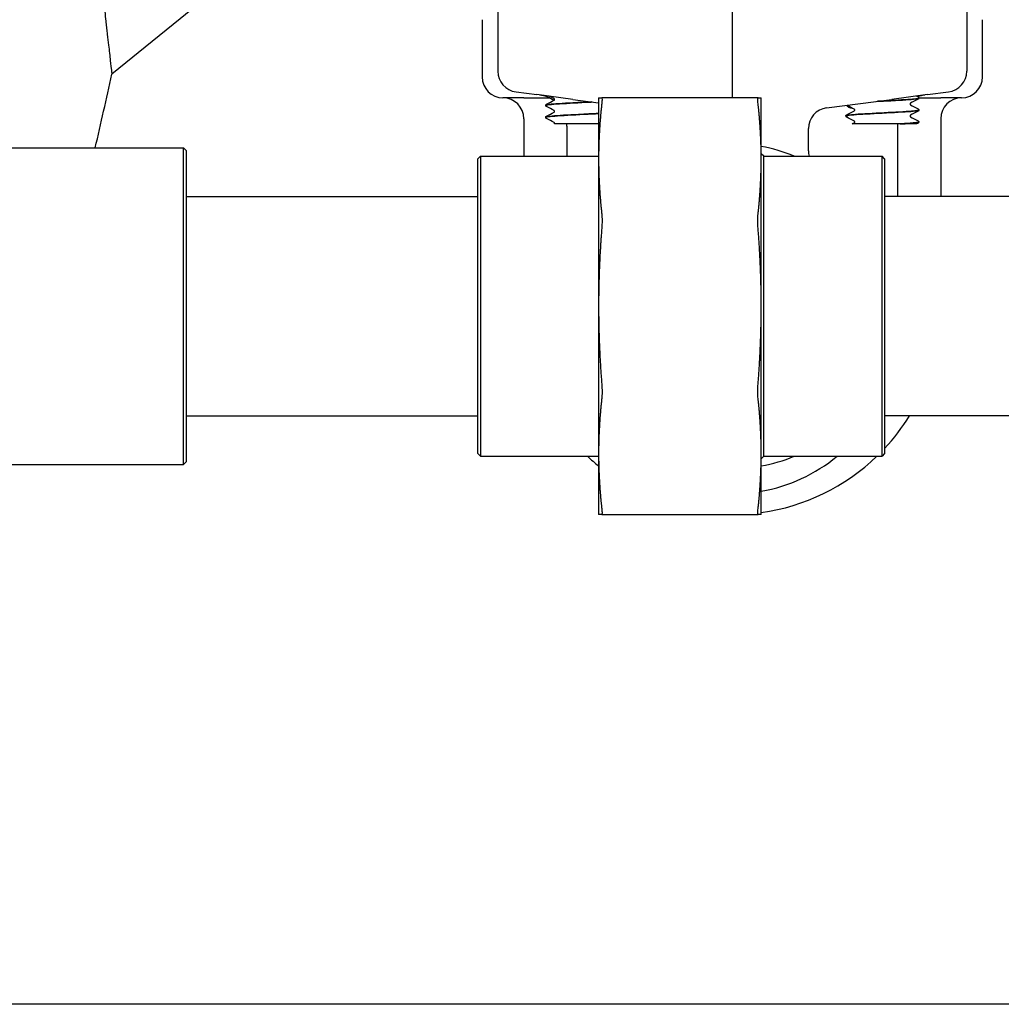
# Model space of a CAD drawing. Header units: inches. Extents: x 36 to 1719, y -84 to 1122.
# Tile 373 of 550: x 1035.84 to 1041.72, y 374.73 to 380.64. Entities that reach past the tile are written whole.
import ezdxf

# ---------------------------------------------------------------- set-up
doc = ezdxf.new("R2010")
doc.units = ezdxf.units.IN
doc.header["$LTSCALE"] = 48
doc.header["$MEASUREMENT"] = 0
doc.layers.add('Visible (ANSI)', color=7, linetype='Continuous', lineweight=30)

msp = doc.modelspace()

# ---------------------------------------------------------------- linework, layer by layer
at = {"layer": 'Visible (ANSI)'}
for p, q in [((1037.13737, 380.92193), (1036.38827, 380.3137)), ((1038.70202, 380.79693), (1038.70202, 380.33169)), ((1040.10827, 380.79693), (1040.10827, 380.17193)), ((1041.51452, 380.79693), (1041.51452, 380.33169)), ((1038.60827, 380.64068), (1038.60827, 380.29693)), ((1041.60827, 380.29693), (1041.60827, 380.64068)), ((1038.81181, 380.20747), (1038.93697, 380.191)), ((1039.15179, 380.16271), (1038.93697, 380.191)), ((1041.27958, 380.191), (1041.06476, 380.16271)), ((1041.27958, 380.191), (1041.40474, 380.20747)), ((1038.85827, 380.17193), (1038.73327, 380.17193)), ((1038.85827, 380.17193), (1039.01059, 380.17193)), ((1038.98952, 380.12671), (1038.98952, 380.12605)), ((1039.15179, 380.16271), (1039.30677, 380.14231)), ((1039.30677, 380.17193), (1039.30677, 379.80581)), ((1040.26314, 380.17193), (1039.3254, 380.17193)), ((1040.28177, 379.80581), (1040.28177, 380.17193)), ((1040.67374, 380.11124), (1041.06476, 380.16271)), ((1041.22688, 380.17193), (1041.35827, 380.17193)), ((1041.22702, 380.17078), (1041.22702, 380.17011)), ((1041.48327, 380.17193), (1041.35827, 380.17193)), ((1041.22702, 380.09928), (1041.22702, 380.09861)), ((1038.85827, 380.04693), (1038.85827, 379.82193)), ((1038.98952, 380.05521), (1038.98952, 380.05455)), ((1039.04294, 380.01568), (1039.04135, 380.01568)), ((1039.30677, 380.01568), (1039.04294, 380.01568)), ((1040.78952, 380.06353), (1040.78952, 380.06286)), ((1041.01052, 380.01568), (1040.82639, 380.01568)), ((1041.11454, 380.01568), (1041.01052, 380.01568)), ((1041.11454, 380.01568), (1041.12558, 380.01568)), ((1041.19626, 380.01568), (1041.12558, 380.01568)), ((1041.21347, 380.01568), (1041.19626, 380.01568)), ((1041.22702, 380.02778), (1041.22702, 380.02711)), ((1041.35827, 380.04693), (1041.35827, 379.57943)), ((1039.11702, 380.00286), (1039.11702, 379.82193)), ((1040.56505, 379.85401), (1040.56505, 379.98731)), ((1041.09952, 380.00286), (1041.09952, 379.57943)), ((1035.45768, 379.87193), (1036.81765, 379.87193)), ((1036.83327, 379.8563), (1036.81765, 379.87193)), ((1036.81765, 377.97193), (1036.81765, 379.87193)), ((1036.83327, 379.8563), (1036.83327, 377.98755)), ((1040.29677, 379.82193), (1040.28177, 379.83693)), ((1038.58327, 379.8063), (1038.5989, 379.82193)), ((1038.58327, 378.03755), (1038.58327, 379.8063)), ((1038.5989, 379.82193), (1038.5989, 378.02193)), ((1038.5989, 379.82193), (1039.30677, 379.82193)), ((1039.30677, 379.80581), (1039.30677, 378.92193)), ((1040.28177, 378.92193), (1040.28177, 379.80581)), ((1040.29677, 378.02193), (1040.29677, 379.82193)), ((1040.29677, 379.82193), (1041.00615, 379.82193)), ((1041.02177, 379.8063), (1041.00615, 379.82193)), ((1041.00615, 378.02193), (1041.00615, 379.82193)), ((1041.02177, 379.8063), (1041.02177, 378.03755)), ((1036.83327, 379.57943), (1038.58327, 379.57943)), ((1042.77177, 379.57943), (1041.02177, 379.57943)), ((1039.30677, 378.92193), (1039.30677, 378.03804)), ((1040.28177, 378.03804), (1040.28177, 378.92193)), ((1036.83327, 378.26443), (1038.58327, 378.26443)), ((1042.77177, 378.26443), (1041.02177, 378.26443)), ((1038.58327, 378.03755), (1038.5989, 378.02193)), ((1038.5989, 378.02193), (1039.30677, 378.02193)), ((1039.30677, 378.03804), (1039.30677, 377.67193)), ((1040.28177, 377.67193), (1040.28177, 378.03804)), ((1040.29677, 378.02193), (1040.28177, 378.00693)), ((1040.29677, 378.02193), (1041.00615, 378.02193)), ((1041.02177, 378.03755), (1041.00615, 378.02193)), ((1035.45768, 377.97193), (1036.81765, 377.97193)), ((1036.83327, 377.98755), (1036.81765, 377.97193)), ((1039.3254, 377.67193), (1040.26314, 377.67193)), ((1069.24768, 374.73443), (1032.74768, 374.73443))]:
    msp.add_line(p, q, dxfattribs=at)
for centre, radius, start, end in [((1038.73327, 380.29693), 0.125, 180, 270), ((1041.48327, 380.29693), 0.125, 270, 0), ((1038.92952, 380.00286), 0.1875, 54.852315, 82.5), ((1041.28702, 380.00286), 0.1875, 97.5, 110.64459), ((1038.73327, 380.04693), 0.125, 0, 90), ((1041.48327, 380.04693), 0.125, 90, 180), ((1040.69005, 379.98731), 0.125, 97.5, 180), ((1038.92952, 380.00286), 0.1875, 0, 3.920217), ((1041.28702, 380.00286), 0.1875, 176.079783, 180), ((1040.10827, 378.92193), 0.97375, 67.557314, 79.736398), ((1040.69005, 379.85401), 0.125, 180, 194.87323), ((1040.10827, 378.92193), 1.25, 316.953503, 328.264413), ((1040.10827, 378.92193), 1.25, 226.05448, 230.118641), ((1040.10827, 378.92193), 0.97375, 280.263602, 292.442686), ((1040.10827, 378.78818), 0.99125, 280.080493, 309.374691), ((1040.10827, 378.92193), 1.25, 277.978413, 313.94552)]:
    msp.add_arc(centre, radius, start, end, dxfattribs=at)
for centre, major_axis, start_param, end_param in [((1038.82813, 380.3314), (0.12504, -0.01646), 3.2713412, 4.712389), ((1041.38842, 380.3314), (-0.12504, -0.01646), 1.5707963, 3.0118441)]:
    msp.add_ellipse(centre, major_axis=major_axis, ratio=0.991106, start_param=start_param, end_param=end_param, dxfattribs=at)
for points, knots in [([(1035.91699, 386.75455), (1035.91827, 386.7111), (1035.91958, 386.66778), (1035.92093, 386.62459), (1035.92117, 386.6168), (1035.92141, 386.60902), (1035.92166, 386.60124), (1035.92321, 386.55198), (1035.9248, 386.5029), (1035.92644, 386.45399), (1035.92672, 386.44575), (1035.92699, 386.43751), (1035.92727, 386.42927), (1035.93083, 386.32422), (1035.93457, 386.22002), (1035.9385, 386.11682), (1035.93885, 386.10761), (1035.9392, 386.09841), (1035.93956, 386.08921), (1035.94134, 386.04273), (1035.94317, 385.99646), (1035.94502, 385.9504), (1035.94541, 385.94074), (1035.9458, 385.93108), (1035.9462, 385.92143), (1035.95256, 385.76518), (1035.95932, 385.61145), (1035.9664, 385.46066), (1035.9669, 385.45004), (1035.9674, 385.43943), (1035.9679, 385.42884), (1035.97248, 385.33222), (1035.9772, 385.23683), (1035.98203, 385.14277), (1035.98258, 385.13205), (1035.98313, 385.12135), (1035.98368, 385.11066), (1035.98805, 385.02625), (1035.99251, 384.94293), (1035.99704, 384.86076), (1035.99826, 384.83865), (1035.99948, 384.81663), (1036.00071, 384.79469), (1036.00551, 384.70907), (1036.01041, 384.62433), (1036.0154, 384.54054), (1036.01603, 384.52998), (1036.01666, 384.51943), (1036.01729, 384.5089), (1036.02241, 384.42356), (1036.0276, 384.33939), (1036.03286, 384.25646), (1036.03353, 384.24579), (1036.03421, 384.23514), (1036.03489, 384.22451), (1036.04615, 384.04807), (1036.05769, 383.87732), (1036.06933, 383.7128), (1036.07008, 383.70228), (1036.07082, 383.69179), (1036.07157, 383.68132), (1036.07707, 383.60408), (1036.08259, 383.52823), (1036.08813, 383.45381), (1036.08888, 383.44367), (1036.08963, 383.43356), (1036.09039, 383.42348), (1036.09708, 383.33387), (1036.10379, 383.24637), (1036.11047, 383.16104), (1036.11573, 383.09388), (1036.12099, 383.02782), (1036.12625, 382.96288), (1036.12696, 382.95412), (1036.12767, 382.94539), (1036.12838, 382.93668), (1036.13406, 382.86691), (1036.13972, 382.79846), (1036.14537, 382.73139), (1036.14606, 382.72319), (1036.14675, 382.71502), (1036.14744, 382.70686), (1036.15392, 382.63008), (1036.16037, 382.55513), (1036.16677, 382.48206), (1036.17228, 382.41911), (1036.17775, 382.35755), (1036.18316, 382.29746), (1036.18382, 382.29011), (1036.18448, 382.28278), (1036.18514, 382.27548), (1036.18611, 382.26478), (1036.18707, 382.25412), (1036.18804, 382.24351), (1036.19261, 382.19307), (1036.19715, 382.14369), (1036.20163, 382.09539), (1036.20226, 382.08854), (1036.2029, 382.08172), (1036.20353, 382.07493), (1036.20908, 382.0153), (1036.21455, 381.95731), (1036.21992, 381.90099), (1036.22536, 381.84395), (1036.23072, 381.78843), (1036.23599, 381.73443), (1036.23654, 381.72883), (1036.23709, 381.72323), (1036.23763, 381.71766), (1036.24243, 381.66862), (1036.24715, 381.62087), (1036.25179, 381.57442), (1036.2523, 381.56935), (1036.2528, 381.5643), (1036.25331, 381.55926), (1036.26314, 381.46089), (1036.27259, 381.36841), (1036.28156, 381.28193), (1036.28198, 381.27786), (1036.2824, 381.27381), (1036.28282, 381.26977), (1036.28712, 381.22834), (1036.29132, 381.1883), (1036.2954, 381.14966), (1036.29577, 381.14609), (1036.29615, 381.14254), (1036.29652, 381.139), (1036.30112, 381.09545), (1036.30557, 381.0537), (1036.30986, 381.01374), (1036.31358, 380.97904), (1036.31719, 380.94563), (1036.32068, 380.91352), (1036.32096, 380.91097), (1036.32124, 380.90843), (1036.32151, 380.9059), (1036.32515, 380.87244), (1036.32866, 380.84041), (1036.33203, 380.80981), (1036.33226, 380.80771), (1036.33249, 380.80561), (1036.33272, 380.80351), (1036.3346, 380.78648), (1036.33643, 380.76989), (1036.33822, 380.75375), (1036.3431, 380.70966), (1036.34766, 380.66892), (1036.35186, 380.63151), (1036.35202, 380.63015), (1036.35217, 380.62879), (1036.35232, 380.62743), (1036.35513, 380.60246), (1036.35778, 380.57899), (1036.36027, 380.55703), (1036.36039, 380.55597), (1036.36051, 380.55491), (1036.36063, 380.55386), (1036.36333, 380.53008), (1036.36584, 380.5081), (1036.36815, 380.4879), (1036.37012, 380.47067), (1036.37195, 380.45473), (1036.37363, 380.44006), (1036.3737, 380.4395), (1036.37376, 380.43893), (1036.37383, 380.43837), (1036.37558, 380.42308), (1036.37718, 380.40921), (1036.37863, 380.39674), (1036.37867, 380.39636), (1036.37871, 380.39599), (1036.37876, 380.39561), (1036.38169, 380.37027), (1036.38395, 380.35081), (1036.38553, 380.33723), (1036.38554, 380.33712), (1036.38555, 380.33701), (1036.38556, 380.33691), (1036.38635, 380.33017), (1036.38696, 380.32489), (1036.38741, 380.32109), (1036.38741, 380.32106), (1036.38741, 380.32102), (1036.38742, 380.32099), (1036.38798, 380.31614), (1036.38827, 380.31372), (1036.38827, 380.3137), (1036.38827, 380.3137), (1036.38827, 380.3137), (1036.38827, 380.3137)], [0, 0, 0, 0, 0.00222404, 0.00222404, 0.00222404, 0.00262494, 0.00262494, 0.00262494, 0.00516414, 0.00516414, 0.00516414, 0.00559228, 0.00559228, 0.00559228, 0.01105399, 0.01105399, 0.01105399, 0.01154154, 0.01154154, 0.01154154, 0.01400558, 0.01400558, 0.01400558, 0.0145227, 0.0145227, 0.0145227, 0.02289827, 0.02289827, 0.02289827, 0.0234883, 0.0234883, 0.0234883, 0.02886948, 0.02886948, 0.02886948, 0.02948273, 0.02948273, 0.02948273, 0.03432686, 0.03432686, 0.03432686, 0.03562987, 0.03562987, 0.03562987, 0.0407157, 0.0407157, 0.0407157, 0.04135694, 0.04135694, 0.04135694, 0.04655522, 0.04655522, 0.04655522, 0.04722404, 0.04722404, 0.04722404, 0.05832633, 0.05832633, 0.05832633, 0.05903599, 0.05903599, 0.05903599, 0.06427358, 0.06427358, 0.06427358, 0.06498699, 0.06498699, 0.06498699, 0.07132728, 0.07132728, 0.07132728, 0.076317, 0.076317, 0.076317, 0.07698963, 0.07698963, 0.07698963, 0.0823757, 0.0823757, 0.0823757, 0.08303398, 0.08303398, 0.08303398, 0.08923036, 0.08923036, 0.08923036, 0.0945686, 0.0945686, 0.0945686, 0.09522135, 0.09522135, 0.09522135, 0.09617792, 0.09617792, 0.09617792, 0.1007246, 0.1007246, 0.1007246, 0.10136847, 0.10136847, 0.10136847, 0.10701599, 0.10701599, 0.10701599, 0.11273504, 0.11273504, 0.11273504, 0.1133292, 0.1133292, 0.1133292, 0.11855404, 0.11855404, 0.11855404, 0.1191243, 0.1191243, 0.1191243, 0.13025648, 0.13025648, 0.13025648, 0.1307799, 0.1307799, 0.1307799, 0.13614787, 0.13614787, 0.13614787, 0.13664284, 0.13664284, 0.13664284, 0.14273309, 0.14273309, 0.14273309, 0.14802208, 0.14802208, 0.14802208, 0.1484415, 0.1484415, 0.1484415, 0.15398722, 0.15398722, 0.15398722, 0.15436906, 0.15436906, 0.15436906, 0.15747676, 0.15747676, 0.15747676, 0.16596825, 0.16596825, 0.16596825, 0.16627765, 0.16627765, 0.16627765, 0.17198405, 0.17198405, 0.17198405, 0.17225999, 0.17225999, 0.17225999, 0.17847885, 0.17847885, 0.17847885, 0.18378079, 0.18378079, 0.18378079, 0.18398582, 0.18398582, 0.18398582, 0.18954947, 0.18954947, 0.18954947, 0.189717, 0.189717, 0.189717, 0.20110234, 0.20110234, 0.20110234, 0.20119313, 0.20119313, 0.20119313, 0.20688466, 0.20688466, 0.20688466, 0.206936, 0.206936, 0.206936, 0.21424008, 0.21424008, 0.21424008, 0.21425847, 0.21425847, 0.21425847, 0.21425847]), ([(1038.98953, 380.12602), (1038.98952, 380.1261), (1038.98953, 380.12619), (1038.98957, 380.12627), (1038.99083, 380.12962), (1039.02219, 380.13297), (1039.07271, 380.13632), (1039.12322, 380.13966), (1039.19189, 380.14301), (1039.25477, 380.14636), (1039.25985, 380.14663), (1039.26488, 380.1469), (1039.26985, 380.14717)], [9.7231366, 9.7231366, 9.7231366, 9.7231366, 9.7450261, 9.7450261, 9.7450261, 10.627867, 10.627867, 10.627867, 11.5104388, 11.5104388, 11.5104388, 11.5816775, 11.5816775, 11.5816775, 11.5816775]), ([(1038.98952, 380.12674), (1038.98959, 380.1282), (1038.99013, 380.12957), (1038.99138, 380.13144), (1038.99205, 380.13205), (1038.9932, 380.13295), (1038.99373, 380.13326), (1038.99423, 380.13352)], [0, 0, 0, 0, 0.020588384, 0.020588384, 0.04017257, 0.04017257, 0.058516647, 0.058516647, 0.058516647, 0.058516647]), ([(1039.2662, 380.14764), (1039.2294, 380.14566), (1039.19002, 380.14367), (1039.1531, 380.14169), (1039.09124, 380.13836), (1039.03745, 380.13504), (1039.01028, 380.13171), (1038.99666, 380.13005), (1038.98985, 380.12838), (1038.98985, 380.12671)], [-17.847757, -17.847757, -17.847757, -17.847757, -17.3244424, -17.3244424, -17.3244424, -16.4477493, -16.4477493, -16.4477493, -16.0086385, -16.0086385, -16.0086385, -16.0086385]), ([(1039.04248, 380.16213), (1039.04248, 380.16352), (1039.04191, 380.16481), (1039.04098, 380.16609), (1039.04063, 380.16637), (1039.04031, 380.1666), (1039.04025, 380.16663), (1039.04025, 380.16663)], [0, 0, 0, 0, 0.022828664, 0.022828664, 0.041633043, 0.041633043, 0.054614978, 0.054614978, 0.054614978, 0.054614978]), ([(1039.04025, 380.15763), (1039.04025, 380.15763), (1039.04049, 380.15773), (1039.04125, 380.15852), (1039.04161, 380.15898), (1039.04224, 380.16031), (1039.04248, 380.16121), (1039.04248, 380.16213)], [0.002645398, 0.002645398, 0.002645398, 0.002645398, 0.027589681, 0.027589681, 0.042171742, 0.042171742, 0.057287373, 0.057287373, 0.057287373, 0.057287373]), ([(1039.3254, 380.17193), (1039.32669, 380.17193), (1039.32732, 380.16846), (1039.32732, 380.15637), (1039.32669, 380.14707), (1039.3254, 380.13532)], [1.29972856, 1.29972856, 1.29972856, 1.29972856, 1.42007803, 1.42007803, 1.54042751, 1.54042751, 1.54042751, 1.54042751]), ([(1040.26314, 380.13532), (1040.26186, 380.14707), (1040.26122, 380.15637), (1040.26122, 380.16846), (1040.26186, 380.17193), (1040.26314, 380.17193)], [0.39703999, 0.39703999, 0.39703999, 0.39703999, 0.51738947, 0.51738947, 0.63773894, 0.63773894, 0.63773894, 0.63773894]), ([(1040.83603, 380.10566), (1040.82933, 380.10626), (1040.82346, 380.10759), (1040.80952, 380.11239), (1040.80326, 380.11666), (1040.79608, 380.12418), (1040.79567, 380.12729), (1040.79877, 380.1277)], [0.62745576, 0.62745576, 0.62745576, 0.62745576, 0.71949334, 0.71949334, 0.88239765, 0.88239765, 1.0591032, 1.0591032, 1.0591032, 1.0591032]), ([(1040.96997, 380.15023), (1041.00888, 380.15229), (1041.04962, 380.15434), (1041.08652, 380.1564), (1041.14658, 380.15974), (1041.1953, 380.16309), (1041.21571, 380.16644), (1041.22319, 380.16766), (1041.22681, 380.16889), (1041.22673, 380.17011)], [11.8508018, 11.8508018, 11.8508018, 11.8508018, 12.3927441, 12.3927441, 12.3927441, 13.2747852, 13.2747852, 13.2747852, 13.5977343, 13.5977343, 13.5977343, 13.5977343]), ([(1041.22699, 380.17081), (1041.2269, 380.16777), (1041.20279, 380.16474), (1041.16104, 380.1617), (1041.1151, 380.15836), (1041.04869, 380.15502), (1040.98486, 380.15168), (1040.98271, 380.15157), (1040.98055, 380.15146), (1040.97841, 380.15135)], [-19.8832362, -19.8832362, -19.8832362, -19.8832362, -19.0832549, -19.0832549, -19.0832549, -18.2028952, -18.2028952, -18.2028952, -18.173161, -18.173161, -18.173161, -18.173161]), ([(1041.17629, 380.13919), (1041.17629, 380.13919), (1041.17606, 380.1391), (1041.1753, 380.1383), (1041.17493, 380.13785), (1041.1743, 380.13652), (1041.17407, 380.13561), (1041.17407, 380.1347)], [0.002645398, 0.002645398, 0.002645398, 0.002645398, 0.027589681, 0.027589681, 0.042171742, 0.042171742, 0.057287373, 0.057287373, 0.057287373, 0.057287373]), ([(1041.17407, 380.1347), (1041.17407, 380.13331), (1041.17463, 380.13202), (1041.17557, 380.13073), (1041.17592, 380.13046), (1041.17624, 380.13023), (1041.17629, 380.1302), (1041.17629, 380.1302)], [0, 0, 0, 0, 0.022828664, 0.022828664, 0.041633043, 0.041633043, 0.054614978, 0.054614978, 0.054614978, 0.054614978]), ([(1041.22232, 380.17759), (1041.2231, 380.17718), (1041.22394, 380.17668), (1041.22534, 380.17523), (1041.22584, 380.17459), (1041.22667, 380.17294), (1041.22697, 380.17189), (1041.22702, 380.17081)], [0, 0, 0, 0, 0.028459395, 0.028459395, 0.043235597, 0.043235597, 0.058545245, 0.058545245, 0.058545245, 0.058545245]), ([(1041.22702, 380.17008), (1041.22696, 380.16863), (1041.22641, 380.16726), (1041.22517, 380.16538), (1041.2245, 380.16477), (1041.22334, 380.16388), (1041.22282, 380.16357), (1041.22232, 380.16331)], [0, 0, 0, 0, 0.020588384, 0.020588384, 0.04017257, 0.04017257, 0.058516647, 0.058516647, 0.058516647, 0.058516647]), ([(1038.99423, 380.11924), (1038.99345, 380.11965), (1038.9926, 380.12015), (1038.99121, 380.1216), (1038.99071, 380.12223), (1038.98988, 380.12389), (1038.98957, 380.12494), (1038.98952, 380.12602)], [0, 0, 0, 0, 0.028459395, 0.028459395, 0.043235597, 0.043235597, 0.058545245, 0.058545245, 0.058545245, 0.058545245]), ([(1038.98955, 380.05452), (1038.98952, 380.05479), (1038.98968, 380.05505), (1038.99003, 380.05532), (1038.99435, 380.05862), (1039.02782, 380.06193), (1039.07905, 380.06523), (1039.13259, 380.06868), (1039.2045, 380.07213), (1039.2683, 380.07558), (1039.28156, 380.0763), (1039.29441, 380.07702), (1039.30667, 380.07774)], [3.4399513, 3.4399513, 3.4399513, 3.4399513, 3.5103246, 3.5103246, 3.5103246, 4.381086, 4.381086, 4.381086, 5.2910547, 5.2910547, 5.2910547, 5.4801495, 5.4801495, 5.4801495, 5.4801495]), ([(1039.30667, 380.07841), (1039.26971, 380.07625), (1039.22757, 380.0741), (1039.18643, 380.07195), (1039.12298, 380.06863), (1039.06307, 380.06532), (1039.02727, 380.062), (1039.00285, 380.05974), (1038.98995, 380.05748), (1038.98976, 380.05521)], [-11.7633348, -11.7633348, -11.7633348, -11.7633348, -11.1962178, -11.1962178, -11.1962178, -10.321672, -10.321672, -10.321672, -9.7254532, -9.7254532, -9.7254532, -9.7254532]), ([(1039.04248, 380.09063), (1039.04248, 380.09202), (1039.04191, 380.09331), (1039.04098, 380.09459), (1039.04063, 380.09487), (1039.04031, 380.0951), (1039.04025, 380.09513), (1039.04025, 380.09513)], [0, 0, 0, 0, 0.022828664, 0.022828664, 0.041633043, 0.041633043, 0.054614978, 0.054614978, 0.054614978, 0.054614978]), ([(1039.04025, 380.08613), (1039.04025, 380.08613), (1039.04049, 380.08623), (1039.04125, 380.08702), (1039.04161, 380.08748), (1039.04224, 380.08881), (1039.04248, 380.08971), (1039.04248, 380.09063)], [0.002645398, 0.002645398, 0.002645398, 0.002645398, 0.027589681, 0.027589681, 0.042171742, 0.042171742, 0.057287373, 0.057287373, 0.057287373, 0.057287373]), ([(1040.78952, 380.06356), (1040.78959, 380.06501), (1040.79013, 380.06638), (1040.79138, 380.06826), (1040.79205, 380.06887), (1040.7932, 380.06976), (1040.79373, 380.07007), (1040.79423, 380.07034)], [0, 0, 0, 0, 0.020588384, 0.020588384, 0.04017257, 0.04017257, 0.058516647, 0.058516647, 0.058516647, 0.058516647]), ([(1040.78969, 380.06283), (1040.78958, 380.06363), (1040.79107, 380.06443), (1040.79424, 380.06523), (1040.80795, 380.06868), (1040.85293, 380.07213), (1040.91259, 380.07558), (1040.9718, 380.07901), (1041.04418, 380.08243), (1041.10345, 380.08586), (1041.16227, 380.08926), (1041.20696, 380.09265), (1041.22152, 380.09605), (1041.22517, 380.09691), (1041.22691, 380.09776), (1041.22683, 380.09861)], [4.1706398, 4.1706398, 4.1706398, 4.1706398, 4.381086, 4.381086, 4.381086, 5.2910547, 5.2910547, 5.2910547, 6.1939142, 6.1939142, 6.1939142, 7.0897201, 7.0897201, 7.0897201, 7.314549, 7.314549, 7.314549, 7.314549]), ([(1041.22683, 380.09931), (1041.22671, 380.09686), (1041.2116, 380.09442), (1041.18347, 380.09197), (1041.14497, 380.08863), (1041.08279, 380.08529), (1041.01857, 380.08194), (1040.95464, 380.07861), (1040.88991, 380.07528), (1040.84674, 380.07195), (1040.81035, 380.06914), (1040.78987, 380.06634), (1040.78961, 380.06353)], [-13.6000509, -13.6000509, -13.6000509, -13.6000509, -12.9557305, -12.9557305, -12.9557305, -12.0740419, -12.0740419, -12.0740419, -11.1962178, -11.1962178, -11.1962178, -10.4561417, -10.4561417, -10.4561417, -10.4561417]), ([(1040.84248, 380.09895), (1040.84248, 380.10033), (1040.84191, 380.10162), (1040.84098, 380.10291), (1040.84063, 380.10318), (1040.84031, 380.10341), (1040.84025, 380.10344), (1040.84025, 380.10344)], [0, 0, 0, 0, 0.022828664, 0.022828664, 0.041633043, 0.041633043, 0.054614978, 0.054614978, 0.054614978, 0.054614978]), ([(1040.84025, 380.09445), (1040.84025, 380.09445), (1040.84049, 380.09454), (1040.84125, 380.09534), (1040.84161, 380.09579), (1040.84224, 380.09712), (1040.84248, 380.09803), (1040.84248, 380.09895)], [0.002645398, 0.002645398, 0.002645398, 0.002645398, 0.027589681, 0.027589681, 0.042171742, 0.042171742, 0.057287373, 0.057287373, 0.057287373, 0.057287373]), ([(1041.17629, 380.06769), (1041.17629, 380.06769), (1041.17606, 380.0676), (1041.1753, 380.0668), (1041.17493, 380.06635), (1041.1743, 380.06502), (1041.17407, 380.06411), (1041.17407, 380.0632)], [0.002645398, 0.002645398, 0.002645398, 0.002645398, 0.027589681, 0.027589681, 0.042171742, 0.042171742, 0.057287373, 0.057287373, 0.057287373, 0.057287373]), ([(1041.22232, 380.10609), (1041.2231, 380.10568), (1041.22394, 380.10518), (1041.22534, 380.10373), (1041.22584, 380.10309), (1041.22667, 380.10144), (1041.22697, 380.10039), (1041.22702, 380.09931)], [0, 0, 0, 0, 0.028459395, 0.028459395, 0.043235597, 0.043235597, 0.058545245, 0.058545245, 0.058545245, 0.058545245]), ([(1041.22702, 380.09858), (1041.22696, 380.09713), (1041.22641, 380.09576), (1041.22517, 380.09388), (1041.2245, 380.09327), (1041.22334, 380.09238), (1041.22282, 380.09207), (1041.22232, 380.09181)], [0, 0, 0, 0, 0.020588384, 0.020588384, 0.04017257, 0.04017257, 0.058516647, 0.058516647, 0.058516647, 0.058516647]), ([(1038.98952, 380.05524), (1038.98959, 380.0567), (1038.99013, 380.05807), (1038.99138, 380.05994), (1038.99205, 380.06055), (1038.9932, 380.06145), (1038.99373, 380.06176), (1038.99423, 380.06202)], [0, 0, 0, 0, 0.020588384, 0.020588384, 0.04017257, 0.04017257, 0.058516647, 0.058516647, 0.058516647, 0.058516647]), ([(1038.99423, 380.04774), (1038.99345, 380.04815), (1038.9926, 380.04865), (1038.99121, 380.0501), (1038.99071, 380.05073), (1038.98988, 380.05239), (1038.98957, 380.05344), (1038.98952, 380.05452)], [0, 0, 0, 0, 0.028459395, 0.028459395, 0.043235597, 0.043235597, 0.058545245, 0.058545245, 0.058545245, 0.058545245]), ([(1039.04248, 380.01913), (1039.04248, 380.02052), (1039.04191, 380.02181), (1039.04098, 380.02309), (1039.04063, 380.02337), (1039.04031, 380.0236), (1039.04025, 380.02363), (1039.04025, 380.02363)], [0, 0, 0, 0, 0.022828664, 0.022828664, 0.041633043, 0.041633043, 0.054614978, 0.054614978, 0.054614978, 0.054614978]), ([(1039.04135, 380.01568), (1039.04161, 380.01602), (1039.04189, 380.01649), (1039.04233, 380.01768), (1039.04248, 380.0184), (1039.04248, 380.01913)], [0, 0, 0, 0, 0.011695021, 0.011695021, 0.023686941, 0.023686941, 0.023686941, 0.023686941]), ([(1040.79423, 380.05606), (1040.79345, 380.05646), (1040.7926, 380.05696), (1040.79121, 380.05841), (1040.79071, 380.05905), (1040.78988, 380.0607), (1040.78957, 380.06175), (1040.78952, 380.06283)], [0, 0, 0, 0, 0.028459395, 0.028459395, 0.043235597, 0.043235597, 0.058545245, 0.058545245, 0.058545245, 0.058545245]), ([(1040.84248, 380.02745), (1040.84248, 380.02883), (1040.84191, 380.03012), (1040.84098, 380.03141), (1040.84063, 380.03168), (1040.84031, 380.03191), (1040.84025, 380.03194), (1040.84025, 380.03194)], [0, 0, 0, 0, 0.022828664, 0.022828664, 0.041633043, 0.041633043, 0.054614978, 0.054614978, 0.054614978, 0.054614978]), ([(1040.84025, 380.02295), (1040.84025, 380.02295), (1040.84049, 380.02304), (1040.84125, 380.02384), (1040.84161, 380.02429), (1040.84224, 380.02562), (1040.84248, 380.02653), (1040.84248, 380.02745)], [0.002645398, 0.002645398, 0.002645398, 0.002645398, 0.027589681, 0.027589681, 0.042171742, 0.042171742, 0.057287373, 0.057287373, 0.057287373, 0.057287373]), ([(1041.2267, 380.02781), (1041.22672, 380.02592), (1041.21795, 380.02402), (1041.20065, 380.02213), (1041.18095, 380.01998), (1041.1507, 380.01783), (1041.11454, 380.01568)], [-7.3168656, -7.3168656, -7.3168656, -7.3168656, -6.8183862, -6.8183862, -6.8183862, -6.2510262, -6.2510262, -6.2510262, -6.2510262]), ([(1041.12558, 380.01568), (1041.17919, 380.01898), (1041.2166, 380.02229), (1041.22507, 380.02559), (1041.22637, 380.0261), (1041.22698, 380.0266), (1041.22694, 380.02711)], [0.0265881, 0.0265881, 0.0265881, 0.0265881, 0.8976269, 0.8976269, 0.8976269, 1.0313637, 1.0313637, 1.0313637, 1.0313637]), ([(1041.17407, 380.0632), (1041.17407, 380.06181), (1041.17463, 380.06052), (1041.17557, 380.05923), (1041.17592, 380.05896), (1041.17624, 380.05873), (1041.17629, 380.0587), (1041.17629, 380.0587)], [0, 0, 0, 0, 0.022828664, 0.022828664, 0.041633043, 0.041633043, 0.054614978, 0.054614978, 0.054614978, 0.054614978]), ([(1041.22232, 380.03459), (1041.2231, 380.03418), (1041.22394, 380.03368), (1041.22534, 380.03223), (1041.22584, 380.03159), (1041.22667, 380.02994), (1041.22697, 380.02889), (1041.22702, 380.02781)], [0, 0, 0, 0, 0.028459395, 0.028459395, 0.043235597, 0.043235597, 0.058545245, 0.058545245, 0.058545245, 0.058545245]), ([(1041.22702, 380.02708), (1041.22696, 380.02563), (1041.22641, 380.02426), (1041.22517, 380.02238), (1041.2245, 380.02177), (1041.22334, 380.02088), (1041.22282, 380.02057), (1041.22232, 380.02031)], [0, 0, 0, 0, 0.020588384, 0.020588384, 0.04017257, 0.04017257, 0.058516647, 0.058516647, 0.058516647, 0.058516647]), ([(1039.3254, 379.47631), (1039.32669, 379.46455), (1039.32732, 379.45034), (1039.32732, 379.42116), (1039.32669, 379.40454), (1039.3254, 379.38792)], [0.39703999, 0.39703999, 0.39703999, 0.39703999, 0.51738947, 0.51738947, 0.63773894, 0.63773894, 0.63773894, 0.63773894]), ([(1040.26314, 379.38792), (1040.26186, 379.40454), (1040.26122, 379.42116), (1040.26122, 379.45034), (1040.26186, 379.46455), (1040.26314, 379.47631)], [1.29972856, 1.29972856, 1.29972856, 1.29972856, 1.42007803, 1.42007803, 1.54042751, 1.54042751, 1.54042751, 1.54042751]), ([(1039.3254, 378.45594), (1039.32669, 378.43932), (1039.32732, 378.42269), (1039.32732, 378.39351), (1039.32669, 378.3793), (1039.3254, 378.36755)], [0.39703999, 0.39703999, 0.39703999, 0.39703999, 0.51738947, 0.51738947, 0.63773894, 0.63773894, 0.63773894, 0.63773894]), ([(1040.26314, 378.36755), (1040.26186, 378.3793), (1040.26122, 378.39351), (1040.26122, 378.42269), (1040.26186, 378.43932), (1040.26314, 378.45594)], [1.29972856, 1.29972856, 1.29972856, 1.29972856, 1.42007803, 1.42007803, 1.54042751, 1.54042751, 1.54042751, 1.54042751]), ([(1039.3254, 377.70854), (1039.32669, 377.69679), (1039.32732, 377.68749), (1039.32732, 377.6754), (1039.32669, 377.67193), (1039.3254, 377.67193)], [0.39703999, 0.39703999, 0.39703999, 0.39703999, 0.51738947, 0.51738947, 0.63773894, 0.63773894, 0.63773894, 0.63773894]), ([(1040.26314, 377.67193), (1040.26186, 377.67193), (1040.26122, 377.6754), (1040.26122, 377.68749), (1040.26186, 377.69679), (1040.26314, 377.70854)], [1.29972856, 1.29972856, 1.29972856, 1.29972856, 1.42007803, 1.42007803, 1.54042751, 1.54042751, 1.54042751, 1.54042751])]:
    msp.add_open_spline(points, degree=3, knots=knots, dxfattribs=at)
for points in [[(1036.28822, 379.87193), (1036.32241, 380.01846), (1036.35576, 380.16573), (1036.38827, 380.3137)], [(1038.99423, 380.13352), (1039.00958, 380.14155), (1039.02492, 380.14959), (1039.04026, 380.15764)], [(1039.04026, 380.16662), (1039.03111, 380.17142), (1039.02197, 380.17622), (1039.01282, 380.18101)], [(1041.22232, 380.16331), (1041.20697, 380.15527), (1041.19162, 380.14724), (1041.17629, 380.13919)], [(1041.17629, 380.1302), (1041.19162, 380.12215), (1041.20697, 380.11412), (1041.22232, 380.10609)], [(1041.21335, 380.18228), (1041.21634, 380.18071), (1041.21933, 380.17915), (1041.22232, 380.17759)], [(1039.04026, 380.09512), (1039.02492, 380.10317), (1039.00958, 380.11121), (1038.99423, 380.11924)], [(1038.99423, 380.06202), (1039.00958, 380.07005), (1039.02492, 380.07809), (1039.04026, 380.08614)], [(1040.79423, 380.07034), (1040.80958, 380.07837), (1040.82492, 380.0864), (1040.84026, 380.09445)], [(1040.84026, 380.10344), (1040.82638, 380.11072), (1040.8125, 380.11799), (1040.79862, 380.12526)], [(1041.22232, 380.09181), (1041.20697, 380.08377), (1041.19162, 380.07574), (1041.17629, 380.06769)], [(1039.04026, 380.02362), (1039.02492, 380.03167), (1039.00958, 380.03971), (1038.99423, 380.04774)], [(1040.84026, 380.03194), (1040.82492, 380.03999), (1040.80958, 380.04802), (1040.79423, 380.05606)], [(1040.82639, 380.01568), (1040.83101, 380.0181), (1040.83564, 380.02053), (1040.84026, 380.02295)], [(1041.17629, 380.0587), (1041.19162, 380.05065), (1041.20697, 380.04262), (1041.22232, 380.03459)], [(1041.22232, 380.02031), (1041.21937, 380.01876), (1041.21642, 380.01722), (1041.21347, 380.01568)]]:
    msp.add_open_spline(points, degree=3, dxfattribs=at)
for points, weights in [([(1039.30677, 380.17193), (1039.30677, 380.17193), (1039.3254, 380.17193)], [1, 1.05512060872, 1.07707509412]), ([(1039.3254, 380.13532), (1039.30677, 379.96521), (1039.30677, 379.80581)], [1.07707509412, 1.05512060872, 1]), ([(1040.26314, 380.17193), (1040.28177, 380.17193), (1040.28177, 380.17193)], [1.07707509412, 1.05512060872, 1]), ([(1040.28177, 379.80581), (1040.28177, 379.96521), (1040.26314, 380.13532)], [1, 1.05512060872, 1.07707509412]), ([(1039.30677, 379.80581), (1039.30677, 379.64642), (1039.3254, 379.47631)], [1, 1.05512060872, 1.07707509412]), ([(1040.26314, 379.47631), (1040.28177, 379.64642), (1040.28177, 379.80581)], [1.07707509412, 1.05512060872, 1]), ([(1039.3254, 379.38792), (1039.30677, 379.14735), (1039.30677, 378.92193)], [1.07707509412, 1.05512060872, 1]), ([(1040.28177, 378.92193), (1040.28177, 379.14735), (1040.26314, 379.38792)], [1, 1.05512060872, 1.07707509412]), ([(1039.30677, 378.92193), (1039.30677, 378.69651), (1039.3254, 378.45594)], [1, 1.05512060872, 1.07707509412]), ([(1040.26314, 378.45594), (1040.28177, 378.69651), (1040.28177, 378.92193)], [1.07707509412, 1.05512060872, 1]), ([(1039.3254, 378.36755), (1039.30677, 378.19744), (1039.30677, 378.03804)], [1.07707509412, 1.05512060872, 1]), ([(1040.28177, 378.03804), (1040.28177, 378.19744), (1040.26314, 378.36755)], [1, 1.05512060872, 1.07707509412]), ([(1039.30677, 378.03804), (1039.30677, 377.87865), (1039.3254, 377.70854)], [1, 1.05512060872, 1.07707509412]), ([(1040.26314, 377.70854), (1040.28177, 377.87865), (1040.28177, 378.03804)], [1.07707509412, 1.05512060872, 1]), ([(1039.3254, 377.67193), (1039.30677, 377.67193), (1039.30677, 377.67193)], [1.07707509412, 1.05512060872, 1]), ([(1040.28177, 377.67193), (1040.28177, 377.67193), (1040.26314, 377.67193)], [1, 1.05512060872, 1.07707509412])]:
    msp.add_rational_spline(points, weights, degree=2, dxfattribs=at)

doc.saveas('drawing.dxf')
